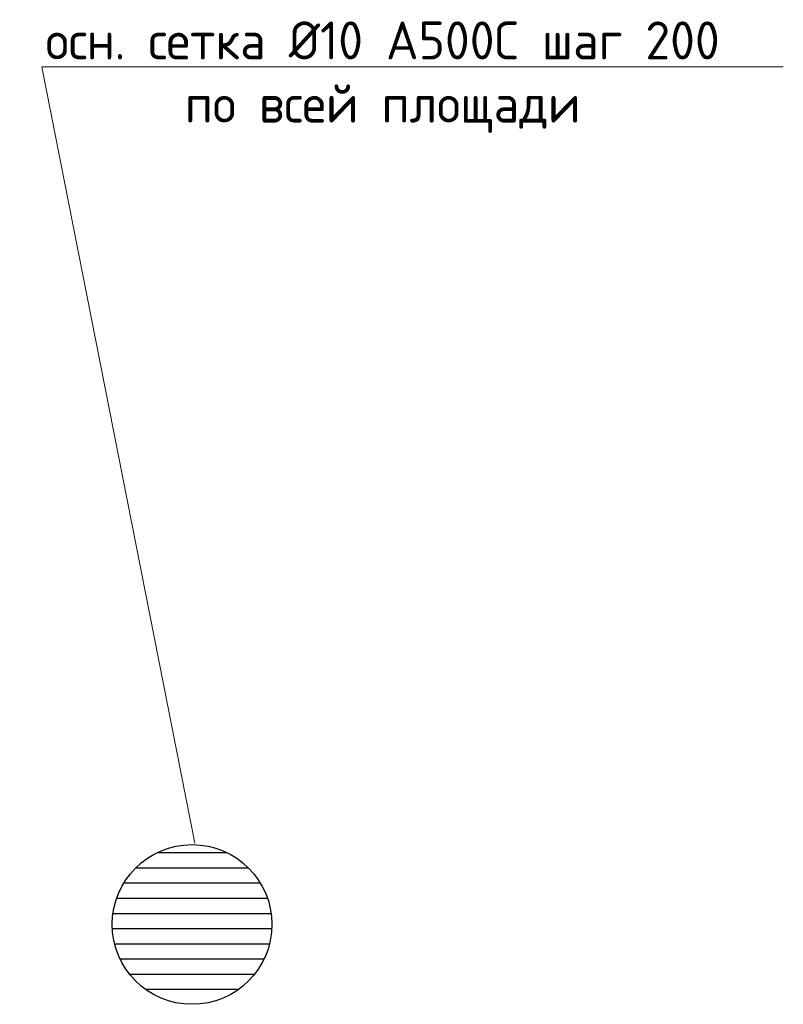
# Model space of a CAD drawing. Header units: millimetres. Extents: x -5898314 to 1055204, y -720802 to 1562611.
# Tile 342 of 362: x 172290 to 177321, y 79108 to 85598. Entities that reach past the tile are written whole.
import ezdxf
from ezdxf import colors
from ezdxf.entities.mleader import LeaderData, LeaderLine
from ezdxf.math import Vec2, Vec3

# ---------------------------------------------------------------- set-up
doc = ezdxf.new("R2010")
doc.units = ezdxf.units.MM
doc.layers.add('подоснова', color=151, linetype='Continuous', lineweight=5)
doc.styles.add('GOST-2.304_Type-B', font='GOST_Common.ttf')

# ---------------------------------------------------------------- blocks, each defined once
blk = doc.blocks.new('_None')

msp = doc.modelspace()

# ---------------------------------------------------------------- linework, layer by layer
at = {"color": 2, "lineweight": 25, "ltscale": 100}
for p, q in [((173196.02, 80107.81), (173655.58, 80107.81)), ((173055.03, 80007.81), (173796.57, 80007.81)), ((172976.19, 79907.81), (173875.41, 79907.81)), ((172928.99, 79807.81), (173922.61, 79807.81)), ((172904.75, 79707.81), (173946.85, 79707.81)), ((172900.28, 79607.81), (173951.32, 79607.81)), ((172915.07, 79507.81), (173936.53, 79507.81)), ((172950.91, 79407.81), (173900.69, 79407.81)), ((173013.26, 79307.81), (173838.35, 79307.81)), ((173117.8, 79207.81), (173733.81, 79207.81))]:
    msp.add_line(p, q, dxfattribs=at)
at = {"ltscale": 100}
msp.add_circle((173425.8, 79634.44), 526.19, dxfattribs=at)

# ---------------------------------------------------------------- leaders
at = {"layer": 'подоснова', "color": 2, "lineweight": 0, "ltscale": 0.3}
ml = msp.add_multileader_mtext('Standard', dxfattribs=at)
ml.set_content('осн. сетка %%C10 А500С шаг 200\\Pпо всей площади', color=2, style='GOST-2.304_Type-B')
ml.set_leader_properties(color=256, linetype='ByLayer', lineweight=15)
ml.set_arrow_properties(name='NONE')
ml.build(insert=Vec2(0, 0))
ml.multileader.update_dxf_attribs({"text_left_attachment_type": 6, "text_right_attachment_type": 6, "dogleg_length": 0.1, "arrow_head_size": 18})
ctx = ml.context
ctx.base_point, ctx.char_height, ctx.arrow_head_size, ctx.landing_gap_size, ctx.plane_origin = Vec3(172434.8, 85286.35, 520), 250, 18, 20, Vec3(171376.37, 84870.03, 520)
ctx.left_attachment, ctx.right_attachment, ctx.text_align_type = 6, 6, 1
notes = []
notes.append((ctx, [(0, (1, 1, 0), (172434.7, 85286.35, 520), (1, 0), 0.1, [(0, [(173443.93, 80170.55, 520)], 0, [])])]))
ctx.mtext.insert, ctx.mtext.alignment, ctx.mtext.flow_direction = Vec3(174681.32, 85586.35, 520), 2, 5
for ctx, leaders in notes:
    for number, flags, end, landing, length, lines in leaders:
        leader = LeaderData()
        leader.index, (leader.has_last_leader_line, leader.has_dogleg_vector, leader.attachment_direction) = number, flags
        leader.last_leader_point, leader.dogleg_vector, leader.dogleg_length = Vec3(end), Vec3(landing), length
        for number, points, colour, breaks in lines:
            line = LeaderLine()
            line.index, line.vertices, line.color, line.breaks = number, Vec3.list(points), colors.encode_raw_color(colour), breaks
            leader.lines.append(line)
        ctx.leaders.append(leader)

doc.saveas('drawing.dxf')
